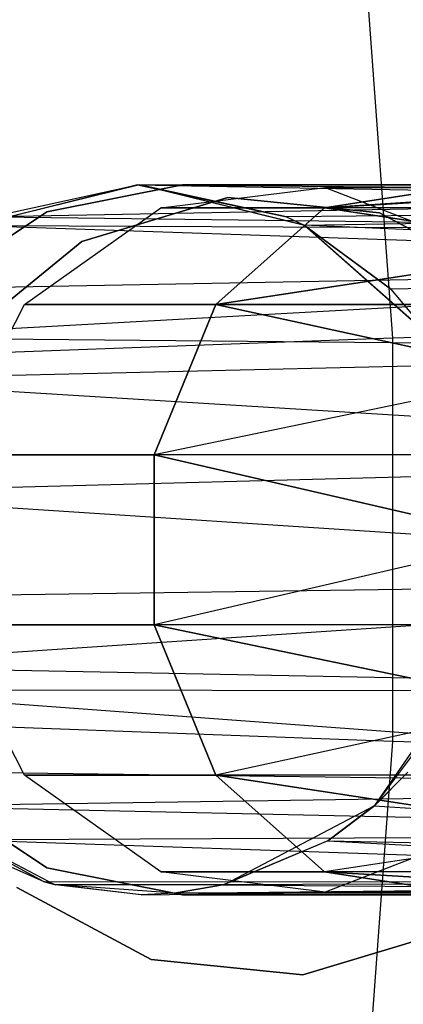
# Model space of a CAD drawing. Extents: x 0.3 to 7.1, y -3.38 to 3.38.
# Tile 296 of 394: x 5.13 to 5.24, y -0.13 to 0.15. Entities that reach past the tile are written whole.
import ezdxf

# ---------------------------------------------------------------- set-up
doc = ezdxf.new("R2010")
doc.units = 0
doc.header["$LTSCALE"] = 2.54
doc.layers.get('0').update_dxf_attribs({"linetype": 'CONTINUOUS'})

# ---------------------------------------------------------------- blocks, each defined once
blk = doc.blocks.new('SINGLES_B_BB_STL')
at = {"color": 0}
for p, q in [((5.2322, 0.05679, 5.19861), (5.22382, 0.17007, 5.19861)), ((5.2322, 0.05679, 5.19861), (5.22382, 0.17007, 5.19861)), ((5.1608, 0.1, 41.90698), (5.11432, 0.08855, 41.90698)), ((5.16026, 0.1, 41.69962), (5.11432, 0.08855, 41.90698)), ((5.1608, 0.1, 41.90698), (5.11432, 0.08855, 41.90698)), ((5.16026, 0.1, 41.69962), (5.11432, 0.08855, 41.90698)), ((5.1194, 0.09103, 41.67088), (5.16026, 0.1, 41.69962)), ((5.1194, 0.09103, 41.67088), (5.16026, 0.1, 41.69962)), ((5.1347, 0.09239, 14.22658), (5.17297, 0.1, 14.22658)), ((5.17297, 0.1, 14.02658), (5.1347, 0.09239, 14.02658)), ((5.17297, 0.1, 14.02658), (5.1347, 0.09239, 14.02658)), ((5.1347, 0.09239, 14.22658), (5.17297, 0.1, 14.22658)), ((5.16026, 0.1, 41.69962), (5.46533, 0.09759, 41.54523)), ((5.16026, 0.1, 41.69962), (5.46533, 0.09759, 41.54523)), ((5.16026, 0.1, 41.69962), (5.47519, 0.1, 41.56472)), ((5.16026, 0.1, 41.69962), (5.47519, 0.1, 41.56472)), ((5.16026, 0.1, 41.69962), (5.49089, 0.09375, 41.59578)), ((5.16026, 0.1, 41.69962), (5.49089, 0.09375, 41.59578)), ((5.16026, 0.1, 41.69962), (5.20226, 0.091, 41.72901)), ((5.16026, 0.1, 41.69962), (5.1608, 0.1, 41.90698)), ((5.16026, 0.1, 41.69962), (5.20226, 0.091, 41.72901)), ((5.16026, 0.1, 41.69962), (5.1608, 0.1, 41.90698)), ((5.20727, 0.08855, 41.90698), (5.1608, 0.1, 41.90698)), ((5.20715, 0.08861, 41.73241), (5.1608, 0.1, 41.90698)), ((5.20727, 0.08855, 41.90698), (5.1608, 0.1, 41.90698)), ((5.20715, 0.08861, 41.73241), (5.1608, 0.1, 41.90698)), ((5.20226, 0.091, 41.72901), (5.1608, 0.1, 41.90698)), ((5.20226, 0.091, 41.72901), (5.1608, 0.1, 41.90698)), ((5.17297, 0.1, 14.22658), (5.26812, 0.1, 14.22658)), ((5.26812, 0.1, 14.02658), (5.17297, 0.1, 14.02658)), ((5.17297, 0.1, 14.22658), (5.17297, 0.1, 14.02658)), ((5.26812, 0.1, 14.02658), (5.17297, 0.1, 14.02658)), ((5.17297, 0.1, 14.22658), (5.26812, 0.1, 14.22658)), ((5.17297, 0.1, 14.22658), (5.17297, 0.1, 14.02658)), ((5.31103, 0.1, 14.31155), (5.21295, 0.0935, 14.27836)), ((5.31103, 0.1, 14.31155), (5.21295, 0.0935, 14.27836)), ((5.31103, 0.1, 13.94972), (5.21295, 0.0935, 13.9829)), ((5.31103, 0.1, 13.94972), (5.21295, 0.0935, 13.9829)), ((5.1194, 0.09103, 41.67088), (5.46533, 0.09759, 41.54523)), ((5.1194, 0.09103, 41.67088), (5.46533, 0.09759, 41.54523)), ((5.16683, 0.0935, 14.07785), (5.21313, 0.09927, 14.08851)), ((5.16683, 0.0935, 14.18341), (5.21313, 0.09927, 14.17276)), ((5.16683, 0.0935, 14.07785), (5.21313, 0.09927, 14.08851)), ((5.16683, 0.0935, 14.18341), (5.21313, 0.09927, 14.17276)), ((5.21295, 0.0935, 13.9829), (5.3059, 0.09927, 13.93882)), ((5.3059, 0.09927, 14.32245), (5.21295, 0.0935, 14.27836)), ((5.3059, 0.09927, 14.32245), (5.21295, 0.0935, 14.27836)), ((5.24995, 0.09927, 14.24855), (5.21295, 0.0935, 14.27836)), ((5.31617, 0.09927, 13.96062), (5.21295, 0.0935, 13.9829)), ((5.21295, 0.0935, 13.9829), (5.24995, 0.09927, 14.01272)), ((5.31617, 0.09927, 13.96062), (5.21295, 0.0935, 13.9829)), ((5.21295, 0.0935, 13.9829), (5.3059, 0.09927, 13.93882)), ((5.21295, 0.0935, 13.9829), (5.24995, 0.09927, 14.01272)), ((5.24995, 0.09927, 14.24855), (5.21295, 0.0935, 14.27836)), ((5.21313, 0.09927, 14.08851), (5.24995, 0.09927, 14.01272)), ((5.21313, 0.09927, 14.08851), (5.24995, 0.09927, 14.01272)), ((5.21313, 0.09927, 14.08851), (5.25675, 0.0823, 14.09854)), ((5.21313, 0.09927, 14.17276), (5.21313, 0.09927, 14.08851)), ((5.21313, 0.09927, 14.17276), (5.21313, 0.09927, 14.08851)), ((5.21313, 0.09927, 14.17276), (5.25675, 0.0823, 14.16273)), ((5.21313, 0.09927, 14.08851), (5.25675, 0.0823, 14.09854)), ((5.24995, 0.09927, 14.24855), (5.21313, 0.09927, 14.17276)), ((5.24995, 0.09927, 14.24855), (5.21313, 0.09927, 14.17276)), ((5.21313, 0.09927, 14.17276), (5.25675, 0.0823, 14.16273)), ((5.14464, 0.08408, 41.9), (5.18574, 0.09645, 41.9)), ((5.18574, 0.09645, 41.7), (5.14464, 0.08408, 41.7)), ((5.18574, 0.09645, 41.7), (5.14464, 0.08408, 41.7)), ((5.14464, 0.08408, 41.9), (5.18574, 0.09645, 41.9)), ((5.18574, 0.09645, 41.9), (5.22845, 0.09215, 41.9)), ((5.22845, 0.09215, 41.7), (5.18574, 0.09645, 41.7)), ((5.18574, 0.09645, 41.9), (5.18574, 0.09645, 41.7)), ((5.22845, 0.09215, 41.7), (5.18574, 0.09645, 41.7)), ((5.18574, 0.09645, 41.9), (5.22845, 0.09215, 41.9)), ((5.18574, 0.09645, 41.9), (5.18574, 0.09645, 41.7)), ((5.10226, 0.07071, 14.22658), (5.1347, 0.09239, 14.22658)), ((5.1347, 0.09239, 14.02658), (5.10226, 0.07071, 14.02658)), ((5.1347, 0.09239, 14.02658), (5.10226, 0.07071, 14.02658)), ((5.10226, 0.07071, 14.22658), (5.1347, 0.09239, 14.22658)), ((5.12844, 0.06631, 14.06902), (5.16683, 0.0935, 14.07785)), ((5.12844, 0.06631, 14.19224), (5.16683, 0.0935, 14.18341)), ((5.12844, 0.06631, 14.06902), (5.16683, 0.0935, 14.07785)), ((5.12844, 0.06631, 14.19224), (5.16683, 0.0935, 14.18341)), ((5.1347, 0.09239, 14.02658), (5.1347, 0.09239, 14.22658)), ((5.1347, 0.09239, 14.02658), (5.1347, 0.09239, 14.22658)), ((5.16683, 0.0935, 14.07785), (5.21295, 0.0935, 13.9829)), ((5.16683, 0.0935, 14.07785), (5.21295, 0.0935, 13.9829)), ((5.16683, 0.0935, 14.18341), (5.16683, 0.0935, 14.07785)), ((5.16683, 0.0935, 14.18341), (5.16683, 0.0935, 14.07785)), ((5.21295, 0.0935, 14.27836), (5.16683, 0.0935, 14.18341)), ((5.21295, 0.0935, 14.27836), (5.16683, 0.0935, 14.18341)), ((5.18228, 0.06631, 13.95819), (5.21295, 0.0935, 13.9829)), ((5.21295, 0.0935, 14.27836), (5.18228, 0.06631, 14.30308)), ((5.18228, 0.06631, 13.95819), (5.21295, 0.0935, 13.9829)), ((5.21295, 0.0935, 14.27836), (5.18228, 0.06631, 14.30308)), ((5.49089, 0.09375, 41.59578), (5.20226, 0.091, 41.72901)), ((5.49089, 0.09375, 41.59578), (5.20226, 0.091, 41.72901)), ((5.20715, 0.08861, 41.73241), (5.49089, 0.09375, 41.59578)), ((5.20715, 0.08861, 41.73241), (5.49089, 0.09375, 41.59578)), ((5.29592, 0.0935, 13.91764), (5.21295, 0.0935, 13.9829)), ((5.29592, 0.0935, 13.91764), (5.21295, 0.0935, 13.9829)), ((5.28682, 0.0823, 13.89833), (5.21295, 0.0935, 13.9829)), ((5.28682, 0.0823, 13.89833), (5.21295, 0.0935, 13.9829)), ((5.29592, 0.0935, 14.34362), (5.21295, 0.0935, 14.27836)), ((5.21295, 0.0935, 14.27836), (5.28682, 0.0823, 14.36293)), ((5.21295, 0.0935, 14.27836), (5.28682, 0.0823, 14.36293)), ((5.29592, 0.0935, 14.34362), (5.21295, 0.0935, 14.27836)), ((5.22845, 0.09215, 41.9), (5.26625, 0.07184, 41.9)), ((5.26625, 0.07184, 41.7), (5.22845, 0.09215, 41.7)), ((5.22845, 0.09215, 41.7), (5.22845, 0.09215, 41.9)), ((5.22845, 0.09215, 41.7), (5.22845, 0.09215, 41.9)), ((5.26625, 0.07184, 41.7), (5.22845, 0.09215, 41.7)), ((5.22845, 0.09215, 41.9), (5.26625, 0.07184, 41.9)), ((5.1194, 0.09103, 41.67088), (5.45288, 0.08692, 41.52061)), ((5.1194, 0.09103, 41.67088), (5.45288, 0.08692, 41.52061)), ((5.20226, 0.091, 41.72901), (5.20715, 0.08861, 41.73241)), ((5.20226, 0.091, 41.72901), (5.20715, 0.08861, 41.73241)), ((5.11445, 0.08861, 41.66739), (5.44655, 0.07728, 41.50809)), ((5.11445, 0.08861, 41.66739), (5.44655, 0.07728, 41.50809)), ((5.11445, 0.08861, 41.66739), (5.45288, 0.08692, 41.52061)), ((5.11445, 0.08861, 41.66739), (5.45288, 0.08692, 41.52061)), ((5.20715, 0.08861, 41.73241), (5.23152, 0.0707, 41.74929)), ((5.50452, 0.076, 41.62273), (5.20715, 0.08861, 41.73241)), ((5.50452, 0.076, 41.62273), (5.20715, 0.08861, 41.73241)), ((5.20715, 0.08861, 41.73241), (5.23152, 0.0707, 41.74929)), ((5.20715, 0.08861, 41.73241), (5.20727, 0.08855, 41.90698)), ((5.20715, 0.08861, 41.73241), (5.20727, 0.08855, 41.90698)), ((5.24309, 0.05681, 41.90698), (5.20727, 0.08855, 41.90698)), ((5.24296, 0.057, 41.75718), (5.20727, 0.08855, 41.90698)), ((5.24309, 0.05681, 41.90698), (5.20727, 0.08855, 41.90698)), ((5.23152, 0.0707, 41.74929), (5.20727, 0.08855, 41.90698)), ((5.24296, 0.057, 41.75718), (5.20727, 0.08855, 41.90698)), ((5.23152, 0.0707, 41.74929), (5.20727, 0.08855, 41.90698)), ((5.11141, 0.05693, 41.9), (5.14464, 0.08408, 41.9)), ((5.14464, 0.08408, 41.7), (5.11141, 0.05693, 41.7)), ((5.14464, 0.08408, 41.7), (5.11141, 0.05693, 41.7)), ((5.11141, 0.05693, 41.9), (5.14464, 0.08408, 41.9)), ((5.14464, 0.08408, 41.7), (5.14464, 0.08408, 41.9)), ((5.14464, 0.08408, 41.7), (5.14464, 0.08408, 41.9)), ((5.28682, 0.0823, 13.89833), (5.18228, 0.06631, 13.95819)), ((5.28682, 0.0823, 13.89833), (5.18228, 0.06631, 13.95819)), ((5.18228, 0.06631, 14.30308), (5.28682, 0.0823, 14.36293)), ((5.18228, 0.06631, 14.30308), (5.28682, 0.0823, 14.36293)), ((5.07864, 0.05701, 41.6422), (5.44655, 0.07728, 41.50809)), ((5.07864, 0.05701, 41.6422), (5.44655, 0.07728, 41.50809)), ((5.08999, 0.07062, 41.65019), (5.44655, 0.07728, 41.50809)), ((5.08999, 0.07062, 41.65019), (5.44655, 0.07728, 41.50809)), ((5.23152, 0.0707, 41.74929), (5.50452, 0.076, 41.62273)), ((5.23152, 0.0707, 41.74929), (5.50452, 0.076, 41.62273)), ((5.23152, 0.0707, 41.74929), (5.24296, 0.057, 41.75718)), ((5.23152, 0.0707, 41.74929), (5.24296, 0.057, 41.75718)), ((5.10676, 0.02393, 14.06404), (5.12844, 0.06631, 14.06902)), ((5.10676, 0.02393, 14.19723), (5.12844, 0.06631, 14.19224)), ((5.10676, 0.02393, 14.06404), (5.12844, 0.06631, 14.06902)), ((5.10676, 0.02393, 14.19723), (5.12844, 0.06631, 14.19224)), ((5.12844, 0.06631, 14.06902), (5.18228, 0.06631, 13.95819)), ((5.12844, 0.06631, 14.06902), (5.18228, 0.06631, 13.95819)), ((5.12844, 0.06631, 14.19224), (5.12844, 0.06631, 14.06902)), ((5.12844, 0.06631, 14.19224), (5.12844, 0.06631, 14.06902)), ((5.18228, 0.06631, 14.30308), (5.12844, 0.06631, 14.19224)), ((5.18228, 0.06631, 14.30308), (5.12844, 0.06631, 14.19224)), ((5.16495, 0.02393, 13.94423), (5.18228, 0.06631, 13.95819)), ((5.18228, 0.06631, 14.30308), (5.16495, 0.02393, 14.31703)), ((5.16495, 0.02393, 13.94423), (5.18228, 0.06631, 13.95819)), ((5.18228, 0.06631, 14.30308), (5.16495, 0.02393, 14.31703)), ((5.18228, 0.06631, 13.95819), (5.27329, 0.04647, 13.86962)), ((5.27329, 0.04647, 14.39164), (5.18228, 0.06631, 14.30308)), ((5.27912, 0.06631, 13.88201), (5.18228, 0.06631, 13.95819)), ((5.27912, 0.06631, 13.88201), (5.18228, 0.06631, 13.95819)), ((5.18228, 0.06631, 13.95819), (5.27329, 0.04647, 13.86962)), ((5.18228, 0.06631, 14.30308), (5.27912, 0.06631, 14.37926)), ((5.18228, 0.06631, 14.30308), (5.27912, 0.06631, 14.37926)), ((5.27329, 0.04647, 14.39164), (5.18228, 0.06631, 14.30308)), ((5.36914, 0.06186, 5.06027), (5.2322, 0.05679, 5.19861)), ((5.36914, 0.06186, 5.06027), (5.2322, 0.05679, 5.19861)), ((5.07864, 0.05701, 41.6422), (5.43712, 0.05369, 41.48944)), ((5.07864, 0.05701, 41.6422), (5.43712, 0.05369, 41.48944)), ((5.2322, 0.05679, 5.19861), (5.08608, 0.05139, 5.32719)), ((5.2322, 0.05679, 5.19861), (5.08608, 0.05139, 5.32719)), ((5.2322, -0.05679, 5.19861), (5.2322, 0.05679, 5.19861)), ((5.2322, -0.05679, 5.19861), (5.2322, 0.05679, 5.19861)), ((5.07156, 0.04513, 41.63722), (5.43712, 0.05369, 41.48944)), ((5.07156, 0.04513, 41.63722), (5.43712, 0.05369, 41.48944)), ((5.07156, 0.04513, 41.63722), (5.43128, 0.02299, 41.47787)), ((5.07156, 0.04513, 41.63722), (5.43128, 0.02299, 41.47787)), ((5.27329, 0.04647, 13.86962), (5.16495, 0.02393, 13.94423)), ((5.27329, 0.04647, 13.86962), (5.16495, 0.02393, 13.94423)), ((5.27329, 0.04647, 14.39164), (5.16495, 0.02393, 14.31703)), ((5.27329, 0.04647, 14.39164), (5.16495, 0.02393, 14.31703)), ((5.06166, 0.01312, 41.63025), (5.43128, 0.02299, 41.47787)), ((5.06166, 0.01312, 41.63025), (5.43128, 0.02299, 41.47787)), ((5.10676, 0.02393, 14.06404), (5.16495, 0.02393, 13.94423)), ((5.10676, 0.02393, 14.06404), (5.16495, 0.02393, 13.94423)), ((5.16495, 0.02393, 14.31703), (5.10676, 0.02393, 14.19723)), ((5.16495, 0.02393, 14.31703), (5.10676, 0.02393, 14.19723)), ((5.16495, 0.02393, 13.94423), (5.2684, 0, 13.85926)), ((5.16495, -0.02393, 13.94423), (5.16495, 0.02393, 13.94423)), ((5.2684, 0, 14.40201), (5.16495, 0.02393, 14.31703)), ((5.16495, 0.02393, 14.31703), (5.16495, -0.02393, 14.31703)), ((5.26964, 0.02393, 13.86189), (5.16495, 0.02393, 13.94423)), ((5.26964, 0.02393, 13.86189), (5.16495, 0.02393, 13.94423)), ((5.16495, 0.02393, 13.94423), (5.2684, 0, 13.85926)), ((5.26964, 0.02393, 14.39938), (5.16495, 0.02393, 14.31703)), ((5.2684, 0, 14.40201), (5.16495, 0.02393, 14.31703)), ((5.26964, 0.02393, 14.39938), (5.16495, 0.02393, 14.31703)), ((5.16495, -0.02393, 13.94423), (5.16495, 0.02393, 13.94423)), ((5.16495, 0.02393, 14.31703), (5.16495, -0.02393, 14.31703)), ((5.43035, -0.01112, 41.47603), (5.06166, 0.01312, 41.63025)), ((5.43035, -0.01112, 41.47603), (5.06166, 0.01312, 41.63025)), ((5.2684, 0, 13.85926), (5.16495, -0.02393, 13.94423)), ((5.2684, 0, 13.85926), (5.16495, -0.02393, 13.94423)), ((5.2684, 0, 14.40201), (5.16495, -0.02393, 14.31703)), ((5.2684, 0, 14.40201), (5.16495, -0.02393, 14.31703)), ((5.06214, -0.01636, 41.63059), (5.43035, -0.01112, 41.47603)), ((5.06214, -0.01636, 41.63059), (5.43035, -0.01112, 41.47603)), ((5.06733, -0.03555, 41.63424), (5.43035, -0.01112, 41.47603)), ((5.06733, -0.03555, 41.63424), (5.43035, -0.01112, 41.47603)), ((5.12844, -0.06631, 14.06902), (5.10676, -0.02393, 14.06404)), ((5.10676, -0.02393, 14.06404), (5.16495, -0.02393, 13.94423)), ((5.10676, -0.02393, 14.06404), (5.16495, -0.02393, 13.94423)), ((5.12844, -0.06631, 14.19224), (5.10676, -0.02393, 14.19723)), ((5.12844, -0.06631, 14.06902), (5.10676, -0.02393, 14.06404)), ((5.16495, -0.02393, 14.31703), (5.10676, -0.02393, 14.19723)), ((5.12844, -0.06631, 14.19224), (5.10676, -0.02393, 14.19723)), ((5.16495, -0.02393, 14.31703), (5.10676, -0.02393, 14.19723)), ((5.16495, -0.02393, 13.94423), (5.27329, -0.04647, 13.86962)), ((5.18228, -0.06631, 13.95819), (5.16495, -0.02393, 13.94423)), ((5.27329, -0.04647, 14.39164), (5.16495, -0.02393, 14.31703)), ((5.16495, -0.02393, 14.31703), (5.18228, -0.06631, 14.30308)), ((5.26964, -0.02393, 13.86189), (5.16495, -0.02393, 13.94423)), ((5.26964, -0.02393, 13.86189), (5.16495, -0.02393, 13.94423)), ((5.16495, -0.02393, 13.94423), (5.27329, -0.04647, 13.86962)), ((5.26964, -0.02393, 14.39938), (5.16495, -0.02393, 14.31703)), ((5.27329, -0.04647, 14.39164), (5.16495, -0.02393, 14.31703)), ((5.26964, -0.02393, 14.39938), (5.16495, -0.02393, 14.31703)), ((5.18228, -0.06631, 13.95819), (5.16495, -0.02393, 13.94423)), ((5.16495, -0.02393, 14.31703), (5.18228, -0.06631, 14.30308)), ((5.06733, -0.03555, 41.63424), (5.4344, -0.04276, 41.48405)), ((5.06733, -0.03555, 41.63424), (5.4344, -0.04276, 41.48405)), ((5.22711, -0.07485, 41.90698), (5.2543, -0.03546, 41.90698)), ((5.22711, -0.07485, 41.90698), (5.2543, -0.03546, 41.90698)), ((5.44283, -0.06968, 41.50071), (5.07012, -0.04216, 41.6362)), ((5.07012, -0.04216, 41.6362), (5.4344, -0.04276, 41.48405)), ((5.07012, -0.04216, 41.6362), (5.4344, -0.04276, 41.48405)), ((5.44283, -0.06968, 41.50071), (5.07012, -0.04216, 41.6362)), ((5.22711, -0.07485, 41.90698), (5.25137, -0.04239, 41.76296)), ((5.22711, -0.07485, 41.90698), (5.25137, -0.04239, 41.76296)), ((5.27329, -0.04647, 13.86962), (5.18228, -0.06631, 13.95819)), ((5.27329, -0.04647, 13.86962), (5.18228, -0.06631, 13.95819)), ((5.27329, -0.04647, 14.39164), (5.18228, -0.06631, 14.30308)), ((5.27329, -0.04647, 14.39164), (5.18228, -0.06631, 14.30308)), ((5.2322, -0.05679, 5.19861), (5.08608, -0.05139, 5.32719)), ((5.2322, -0.05679, 5.19861), (5.08608, -0.05139, 5.32719)), ((5.22382, -0.17007, 5.19861), (5.2322, -0.05679, 5.19861)), ((5.22382, -0.17007, 5.19861), (5.2322, -0.05679, 5.19861)), ((5.36914, -0.06186, 5.06027), (5.2322, -0.05679, 5.19861)), ((5.36914, -0.06186, 5.06027), (5.2322, -0.05679, 5.19861)), ((5.08492, -0.06513, 41.64662), (5.44283, -0.06968, 41.50071)), ((5.08492, -0.06513, 41.64662), (5.44283, -0.06968, 41.50071)), ((5.16683, -0.0935, 14.07785), (5.12844, -0.06631, 14.06902)), ((5.12844, -0.06631, 14.06902), (5.18228, -0.06631, 13.95819)), ((5.12844, -0.06631, 14.06902), (5.18228, -0.06631, 13.95819)), ((5.16683, -0.0935, 14.18341), (5.12844, -0.06631, 14.19224)), ((5.12844, -0.06631, 14.19224), (5.12844, -0.06631, 14.06902)), ((5.16683, -0.0935, 14.07785), (5.12844, -0.06631, 14.06902)), ((5.12844, -0.06631, 14.19224), (5.12844, -0.06631, 14.06902)), ((5.18228, -0.06631, 14.30308), (5.12844, -0.06631, 14.19224)), ((5.16683, -0.0935, 14.18341), (5.12844, -0.06631, 14.19224)), ((5.18228, -0.06631, 14.30308), (5.12844, -0.06631, 14.19224)), ((5.18228, -0.06631, 13.95819), (5.28682, -0.0823, 13.89833)), ((5.21295, -0.0935, 13.9829), (5.18228, -0.06631, 13.95819)), ((5.28682, -0.0823, 14.36293), (5.18228, -0.06631, 14.30308)), ((5.18228, -0.06631, 14.30308), (5.21295, -0.0935, 14.27836)), ((5.27912, -0.06631, 13.88201), (5.18228, -0.06631, 13.95819)), ((5.27912, -0.06631, 13.88201), (5.18228, -0.06631, 13.95819)), ((5.18228, -0.06631, 13.95819), (5.28682, -0.0823, 13.89833)), ((5.27912, -0.06631, 14.37926), (5.18228, -0.06631, 14.30308)), ((5.28682, -0.0823, 14.36293), (5.18228, -0.06631, 14.30308)), ((5.27912, -0.06631, 14.37926), (5.18228, -0.06631, 14.30308)), ((5.21295, -0.0935, 13.9829), (5.18228, -0.06631, 13.95819)), ((5.18228, -0.06631, 14.30308), (5.21295, -0.0935, 14.27836)), ((5.23638, -0.06548, 41.75264), (5.22695, -0.07499, 41.74614)), ((5.23638, -0.06548, 41.75264), (5.22695, -0.07499, 41.74614)), ((5.22711, -0.07485, 41.90698), (5.23638, -0.06548, 41.75264)), ((5.22711, -0.07485, 41.90698), (5.23638, -0.06548, 41.75264)), ((5.09464, -0.07499, 41.65345), (5.44283, -0.06968, 41.50071)), ((5.09464, -0.07499, 41.65345), (5.44283, -0.06968, 41.50071)), ((5.1347, -0.09239, 14.22658), (5.10226, -0.07071, 14.22658)), ((5.10226, -0.07071, 14.02658), (5.1347, -0.09239, 14.02658)), ((5.10226, -0.07071, 14.02658), (5.1347, -0.09239, 14.02658)), ((5.1347, -0.09239, 14.22658), (5.10226, -0.07071, 14.22658)), ((5.09448, -0.07485, 41.90698), (5.13686, -0.09709, 41.90698)), ((5.13381, -0.09629, 41.68102), (5.09448, -0.07485, 41.90698)), ((5.13381, -0.09629, 41.68102), (5.09448, -0.07485, 41.90698)), ((5.09448, -0.07485, 41.90698), (5.13686, -0.09709, 41.90698)), ((5.18473, -0.09709, 41.90698), (5.22711, -0.07485, 41.90698)), ((5.18473, -0.09709, 41.90698), (5.22711, -0.07485, 41.90698)), ((5.21385, -0.08477, 41.73706), (5.22711, -0.07485, 41.90698)), ((5.21385, -0.08477, 41.73706), (5.22711, -0.07485, 41.90698)), ((5.22695, -0.07499, 41.74614), (5.22711, -0.07485, 41.90698)), ((5.22695, -0.07499, 41.74614), (5.22711, -0.07485, 41.90698)), ((5.09464, -0.07499, 41.65345), (5.44994, -0.08288, 41.51479)), ((5.09464, -0.07499, 41.65345), (5.44994, -0.08288, 41.51479)), ((5.22695, -0.07499, 41.74614), (5.21385, -0.08477, 41.73706)), ((5.22695, -0.07499, 41.74614), (5.21385, -0.08477, 41.73706)), ((5.22695, -0.07499, 41.74614), (5.49416, -0.09073, 41.60224)), ((5.22695, -0.07499, 41.74614), (5.49416, -0.09073, 41.60224)), ((5.10731, -0.08449, 41.66237), (5.44994, -0.08288, 41.51479)), ((5.10731, -0.08449, 41.66237), (5.44994, -0.08288, 41.51479)), ((5.28682, -0.0823, 13.89833), (5.21295, -0.0935, 13.9829)), ((5.28682, -0.0823, 13.89833), (5.21295, -0.0935, 13.9829)), ((5.28682, -0.0823, 14.36293), (5.21295, -0.0935, 14.27836)), ((5.28682, -0.0823, 14.36293), (5.21295, -0.0935, 14.27836)), ((5.25675, -0.0823, 14.09854), (5.21313, -0.09927, 14.08851)), ((5.25675, -0.0823, 14.16273), (5.21313, -0.09927, 14.17276)), ((5.25675, -0.0823, 14.09854), (5.21313, -0.09927, 14.08851)), ((5.25675, -0.0823, 14.16273), (5.21313, -0.09927, 14.17276)), ((5.46327, -0.09645, 41.54115), (5.10731, -0.08449, 41.66237)), ((5.13381, -0.09629, 41.68102), (5.10731, -0.08449, 41.66237)), ((5.46327, -0.09645, 41.54115), (5.10731, -0.08449, 41.66237)), ((5.13381, -0.09629, 41.68102), (5.10731, -0.08449, 41.66237)), ((5.21385, -0.08477, 41.73706), (5.18439, -0.09718, 41.71655)), ((5.21385, -0.08477, 41.73706), (5.18439, -0.09718, 41.71655)), ((5.21385, -0.08477, 41.73706), (5.18473, -0.09709, 41.90698)), ((5.21385, -0.08477, 41.73706), (5.18473, -0.09709, 41.90698)), ((5.21385, -0.08477, 41.73706), (5.49416, -0.09073, 41.60224)), ((5.21385, -0.08477, 41.73706), (5.49416, -0.09073, 41.60224)), ((5.21385, -0.08477, 41.73706), (5.47948, -0.09955, 41.57321)), ((5.21385, -0.08477, 41.73706), (5.47948, -0.09955, 41.57321)), ((5.17297, -0.1, 14.22658), (5.1347, -0.09239, 14.22658)), ((5.1347, -0.09239, 14.02658), (5.17297, -0.1, 14.02658)), ((5.1347, -0.09239, 14.02658), (5.17297, -0.1, 14.02658)), ((5.1347, -0.09239, 14.02658), (5.1347, -0.09239, 14.22658)), ((5.17297, -0.1, 14.22658), (5.1347, -0.09239, 14.22658)), ((5.1347, -0.09239, 14.02658), (5.1347, -0.09239, 14.22658)), ((5.21313, -0.09927, 14.08851), (5.16683, -0.0935, 14.07785)), ((5.16683, -0.0935, 14.07785), (5.21295, -0.0935, 13.9829)), ((5.16683, -0.0935, 14.07785), (5.21295, -0.0935, 13.9829)), ((5.21313, -0.09927, 14.17276), (5.16683, -0.0935, 14.18341)), ((5.16683, -0.0935, 14.18341), (5.16683, -0.0935, 14.07785)), ((5.21313, -0.09927, 14.08851), (5.16683, -0.0935, 14.07785)), ((5.16683, -0.0935, 14.18341), (5.16683, -0.0935, 14.07785)), ((5.21295, -0.0935, 14.27836), (5.16683, -0.0935, 14.18341)), ((5.21313, -0.09927, 14.17276), (5.16683, -0.0935, 14.18341)), ((5.21295, -0.0935, 14.27836), (5.16683, -0.0935, 14.18341)), ((5.21295, -0.0935, 13.9829), (5.3059, -0.09927, 13.93882)), ((5.24995, -0.09927, 14.01272), (5.21295, -0.0935, 13.9829)), ((5.3059, -0.09927, 14.32245), (5.21295, -0.0935, 14.27836)), ((5.21295, -0.0935, 14.27836), (5.24995, -0.09927, 14.24855)), ((5.29592, -0.0935, 13.91764), (5.21295, -0.0935, 13.9829)), ((5.29592, -0.0935, 13.91764), (5.21295, -0.0935, 13.9829)), ((5.21295, -0.0935, 13.9829), (5.3059, -0.09927, 13.93882)), ((5.29592, -0.0935, 14.34362), (5.21295, -0.0935, 14.27836)), ((5.3059, -0.09927, 14.32245), (5.21295, -0.0935, 14.27836)), ((5.29592, -0.0935, 14.34362), (5.21295, -0.0935, 14.27836)), ((5.24995, -0.09927, 14.01272), (5.21295, -0.0935, 13.9829)), ((5.21295, -0.0935, 14.27836), (5.24995, -0.09927, 14.24855)), ((5.13718, -0.09717, 41.68339), (5.13381, -0.09629, 41.68102)), ((5.13381, -0.09629, 41.68102), (5.46327, -0.09645, 41.54115)), ((5.13381, -0.09629, 41.68102), (5.46327, -0.09645, 41.54115)), ((5.13381, -0.09629, 41.68102), (5.13686, -0.09709, 41.90698)), ((5.13381, -0.09629, 41.68102), (5.13686, -0.09709, 41.90698)), ((5.13718, -0.09717, 41.68339), (5.13381, -0.09629, 41.68102)), ((5.13718, -0.09717, 41.68339), (5.46327, -0.09645, 41.54115)), ((5.13718, -0.09717, 41.68339), (5.46327, -0.09645, 41.54115)), ((5.16133, -0.1, 41.70038), (5.46327, -0.09645, 41.54115)), ((5.16133, -0.1, 41.70038), (5.46327, -0.09645, 41.54115)), ((5.17067, -0.09951, 41.70694), (5.46327, -0.09645, 41.54115)), ((5.17067, -0.09951, 41.70694), (5.46327, -0.09645, 41.54115)), ((5.16412, -0.11824, 41.9), (5.12632, -0.09792, 41.9)), ((5.12632, -0.09792, 41.7), (5.16412, -0.11824, 41.7)), ((5.12632, -0.09792, 41.7), (5.16412, -0.11824, 41.7)), ((5.16412, -0.11824, 41.9), (5.12632, -0.09792, 41.9)), ((5.13686, -0.09709, 41.90698), (5.18473, -0.09709, 41.90698)), ((5.16133, -0.1, 41.70038), (5.13686, -0.09709, 41.90698)), ((5.17067, -0.09951, 41.70694), (5.13686, -0.09709, 41.90698)), ((5.17067, -0.09951, 41.70694), (5.13686, -0.09709, 41.90698)), ((5.13686, -0.09709, 41.90698), (5.18473, -0.09709, 41.90698)), ((5.13718, -0.09717, 41.68339), (5.13686, -0.09709, 41.90698)), ((5.13718, -0.09717, 41.68339), (5.13686, -0.09709, 41.90698)), ((5.16133, -0.1, 41.70038), (5.13686, -0.09709, 41.90698)), ((5.16133, -0.1, 41.70038), (5.13718, -0.09717, 41.68339)), ((5.16133, -0.1, 41.70038), (5.13718, -0.09717, 41.68339)), ((5.17067, -0.09951, 41.70694), (5.16133, -0.1, 41.70038)), ((5.17067, -0.09951, 41.70694), (5.16133, -0.1, 41.70038)), ((5.17067, -0.09951, 41.70694), (5.18473, -0.09709, 41.90698)), ((5.17067, -0.09951, 41.70694), (5.18473, -0.09709, 41.90698)), ((5.18439, -0.09718, 41.71655), (5.17067, -0.09951, 41.70694)), ((5.18439, -0.09718, 41.71655), (5.17067, -0.09951, 41.70694)), ((5.47948, -0.09955, 41.57321), (5.17067, -0.09951, 41.70694)), ((5.47948, -0.09955, 41.57321), (5.17067, -0.09951, 41.70694)), ((5.18439, -0.09718, 41.71655), (5.18473, -0.09709, 41.90698)), ((5.18439, -0.09718, 41.71655), (5.18473, -0.09709, 41.90698)), ((5.18439, -0.09718, 41.71655), (5.47948, -0.09955, 41.57321)), ((5.18439, -0.09718, 41.71655), (5.47948, -0.09955, 41.57321)), ((5.21313, -0.09927, 14.08851), (5.24995, -0.09927, 14.01272)), ((5.21313, -0.09927, 14.08851), (5.24995, -0.09927, 14.01272)), ((5.21313, -0.09927, 14.17276), (5.21313, -0.09927, 14.08851)), ((5.21313, -0.09927, 14.17276), (5.21313, -0.09927, 14.08851)), ((5.24995, -0.09927, 14.24855), (5.21313, -0.09927, 14.17276)), ((5.24995, -0.09927, 14.24855), (5.21313, -0.09927, 14.17276)), ((5.26812, -0.1, 14.22658), (5.17297, -0.1, 14.22658)), ((5.17297, -0.1, 14.02658), (5.26812, -0.1, 14.02658)), ((5.17297, -0.1, 14.02658), (5.17297, -0.1, 14.22658)), ((5.26812, -0.1, 14.22658), (5.17297, -0.1, 14.22658)), ((5.17297, -0.1, 14.02658), (5.26812, -0.1, 14.02658)), ((5.17297, -0.1, 14.02658), (5.17297, -0.1, 14.22658)), ((5.24793, -0.11017, 41.9), (5.20683, -0.12254, 41.9)), ((5.20683, -0.12254, 41.7), (5.24793, -0.11017, 41.7)), ((5.20683, -0.12254, 41.7), (5.24793, -0.11017, 41.7)), ((5.24793, -0.11017, 41.9), (5.20683, -0.12254, 41.9)), ((5.20683, -0.12254, 41.9), (5.16412, -0.11824, 41.9)), ((5.16412, -0.11824, 41.7), (5.20683, -0.12254, 41.7)), ((5.16412, -0.11824, 41.7), (5.20683, -0.12254, 41.7)), ((5.16412, -0.11824, 41.7), (5.16412, -0.11824, 41.9)), ((5.20683, -0.12254, 41.9), (5.16412, -0.11824, 41.9)), ((5.16412, -0.11824, 41.7), (5.16412, -0.11824, 41.9)), ((5.20683, -0.12254, 41.7), (5.20683, -0.12254, 41.9)), ((5.20683, -0.12254, 41.7), (5.20683, -0.12254, 41.9))]:
    blk.add_line(p, q, dxfattribs=at)

msp = doc.modelspace()

# ---------------------------------------------------------------- block references
at = {"color": 0}
msp.add_blockref('SINGLES_B_BB_STL', (0, 0), dxfattribs=at)

doc.saveas('drawing.dxf')
